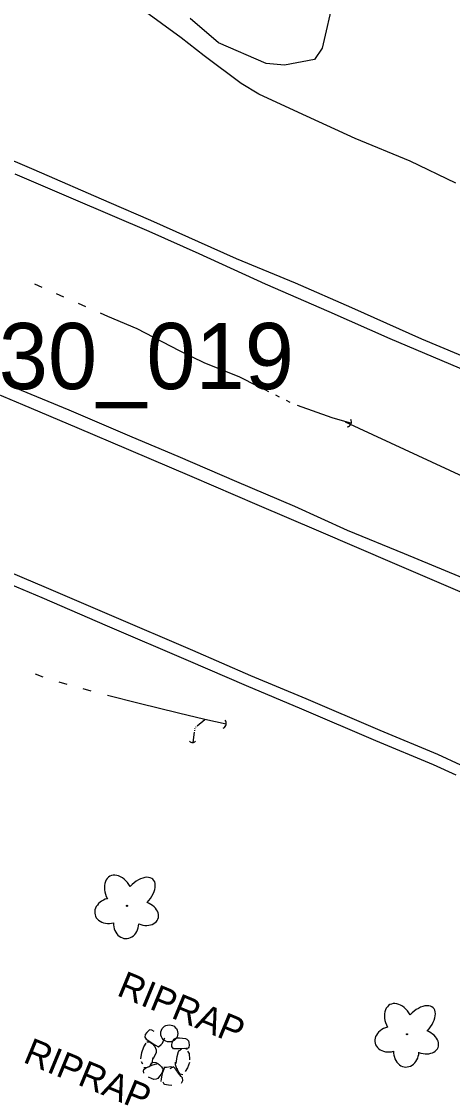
# Model space of a CAD drawing. Extents: x 589250 to 1188077, y 162953 to 363065.
# Drawn here: x 594330.2 to 594428, y 185188.1 to 185430 of the extents above; entities that cross this region are included whole.
import ezdxf

# ---------------------------------------------------------------- set-up
doc = ezdxf.new("R2010")
doc.units = 0
for name, color, linetype in [('E_AREA', 7, 'Continuous'), ('E_DRN', 7, 'Continuous'), ('E_DRN_Pipe', 7, 'Continuous'), ('E_DRN_RipRap', 7, 'Continuous'), ('E_DRN_RipRap_Text', 7, 'Continuous'), ('E_LAND_Vegetation', 7, 'Continuous'), ('E_MAP_PhotoCenter', 7, 'Continuous'), ('E_RDWY', 7, 'Continuous'), ('E_RDWY_C_and_G', 7, 'Continuous'), ('E_RDWY_Gravel', 7, 'Continuous'), ('E_WTR_FlowLine', 7, 'Continuous')]:
    doc.layers.add(name, color=color, linetype=linetype)

msp = doc.modelspace()

# ---------------------------------------------------------------- linework, layer by layer
at = {"layer": 'E_AREA'}
for p, q in [((594401.39, 185436.84), (594398.39, 185423.95)), ((594374.93, 185425.15), (594368.49, 185430.71)), ((594385.69, 185420.47), (594374.93, 185425.15)), ((594398.39, 185423.95), (594396.65, 185421.43)), ((594389.86, 185420.1), (594385.69, 185420.47)), ((594396.65, 185421.43), (594389.86, 185420.1))]:
    msp.add_line(p, q, dxfattribs=at)
msp.add_circle((594363.74, 185200.63), 1.94, dxfattribs=at)
at = {"layer": 'E_DRN'}
for centre, radius, start, end in [((594403.88, 185339.26), 1.17, 281.07, 27.3302), ((594375.51, 185270.9), 1.16, 294.6648, 40.925), ((594369.03, 185267.39), 0.835, 215.9747, 322.2349)]:
    msp.add_arc(centre, radius, start, end, dxfattribs=at)
at = {"layer": 'E_DRN_Pipe'}
msp.add_line((594403.59, 185339.24), (594483.75, 185302.19), dxfattribs=at)
at = {"layer": 'E_DRN_RipRap'}
for p, q in [((594358.28, 185200.35), (594358.18, 185199.8)), ((594358.18, 185199.8), (594358.51, 185199.3)), ((594358.64, 185200.84), (594358.28, 185200.35)), ((594359.2, 185201.38), (594358.64, 185200.84)), ((594359.33, 185201.43), (594359.2, 185201.38)), ((594359.79, 185201.37), (594359.33, 185201.43)), ((594360.35, 185201.08), (594359.79, 185201.37)), ((594362.5, 185199.14), (594362.73, 185199.61)), ((594364.89, 185199.42), (594365.4, 185199.62)), ((594365.4, 185199.62), (594366.07, 185199.62)), ((594366.07, 185199.62), (594366.71, 185199.56)), ((594357.55, 185196.33), (594357.97, 185197.6)), ((594357.97, 185197.6), (594358.51, 185198.4)), ((594358.51, 185199.3), (594358.84, 185199.13)), ((594358.68, 185198.71), (594359.26, 185198.73)), ((594358.84, 185199.13), (594359.67, 185198.6)), ((594359.26, 185198.73), (594359.97, 185198.25)), ((594359.67, 185198.6), (594360.45, 185198.03)), ((594359.97, 185198.25), (594360.39, 185197.75)), ((594360.38, 185197.82), (594360.77, 185196.94)), ((594360.45, 185198.03), (594361.29, 185197.6)), ((594361.29, 185197.6), (594361.89, 185198.1)), ((594361.89, 185198.1), (594362.2, 185198.42)), ((594362.2, 185198.42), (594362.5, 185199.14)), ((594364.33, 185198.06), (594364.39, 185198.49)), ((594364.35, 185197.67), (594364.33, 185198.06)), ((594364.68, 185197.17), (594364.35, 185197.67)), ((594364.39, 185198.49), (594364.59, 185198.97)), ((594364.59, 185198.97), (594364.8, 185199.3)), ((594365.07, 185197.14), (594364.68, 185197.17)), ((594364.8, 185199.3), (594364.89, 185199.42)), ((594365.87, 185196.69), (594366.49, 185197.15)), ((594367.51, 185197.19), (594365.91, 185197.12)), ((594367.27, 185197.18), (594366.49, 185197.15)), ((594366.71, 185199.56), (594367.41, 185199.49)), ((594367.84, 185197), (594367.27, 185197.18)), ((594367.41, 185199.49), (594367.74, 185199.32)), ((594367.99, 185197.31), (594367.51, 185197.19)), ((594367.74, 185199.32), (594368.07, 185198.98)), ((594368.18, 185197.53), (594367.99, 185197.31)), ((594368.07, 185198.98), (594368.19, 185198.54)), ((594368.28, 185197.95), (594368.18, 185197.53)), ((594368.19, 185198.54), (594368.28, 185197.95)), ((594357.26, 185194.88), (594357.55, 185196.33)), ((594360.04, 185195.16), (594359.81, 185193.99)), ((594360.74, 185196.31), (594360.07, 185194.88)), ((594360.77, 185196.94), (594360.74, 185196.31)), ((594365.91, 185197.12), (594365.07, 185197.14)), ((594365.27, 185193.81), (594365.53, 185195.37)), ((594365.53, 185195.37), (594365.82, 185196.53)), ((594365.84, 185196.36), (594365.87, 185196.69)), ((594368.22, 185196.12), (594367.96, 185196.64)), ((594368.22, 185196.12), (594368.33, 185194.65)), ((594357.39, 185194.27), (594357.67, 185193.77)), ((594357.88, 185192.16), (594357.96, 185192.48)), ((594357.95, 185192.89), (594358.56, 185192.87)), ((594357.96, 185192.48), (594358.34, 185192.78)), ((594358.34, 185192.78), (594359.76, 185193.4)), ((594358.56, 185192.87), (594359.25, 185193.16)), ((594359.62, 185193.9), (594359.25, 185193.16)), ((594359.81, 185193.99), (594359.67, 185193.6)), ((594359.76, 185193.4), (594360.54, 185193.66)), ((594360, 185194.1), (594360.69, 185194.05)), ((594360.54, 185193.66), (594360.91, 185193.75)), ((594360.69, 185194.05), (594361.11, 185193.83)), ((594361.11, 185193.83), (594361.54, 185193.5)), ((594361.54, 185193.5), (594361.95, 185193.04)), ((594361.95, 185193.04), (594362.19, 185192.66)), ((594362.69, 185192.88), (594362.18, 185191.79)), ((594362.19, 185192.66), (594362.28, 185192.5)), ((594362.28, 185192.5), (594362.24, 185191.97)), ((594363.13, 185192.93), (594362.47, 185192.9)), ((594364.11, 185193.02), (594363.13, 185192.93)), ((594364.67, 185193.05), (594363.83, 185192.62)), ((594364.65, 185192.91), (594364.11, 185193.02)), ((594365.33, 185192.38), (594364.67, 185193.05)), ((594365.12, 185193.5), (594365.16, 185194.13)), ((594365.49, 185192.61), (594365.12, 185193.5)), ((594365.86, 185191.59), (594365.33, 185192.38)), ((594365.72, 185192.04), (594365.52, 185192.68)), ((594367.9, 185192.8), (594367.35, 185192)), ((594368.34, 185194.06), (594367.9, 185192.8)), ((594357.97, 185191.65), (594357.88, 185192.16)), ((594359.71, 185190.39), (594359.04, 185190.69)), ((594360.23, 185190.21), (594359.71, 185190.39)), ((594360.76, 185190.26), (594360.23, 185190.21)), ((594361.11, 185190.42), (594360.76, 185190.26)), ((594361.53, 185190.94), (594361.11, 185190.42)), ((594361.91, 185191.42), (594361.53, 185190.94)), ((594361.93, 185190.33), (594361.81, 185189.75)), ((594362.24, 185191.97), (594361.91, 185191.42)), ((594362.08, 185191.14), (594361.93, 185190.33)), ((594362.18, 185191.79), (594362.08, 185191.14)), ((594366.23, 185191.36), (594365.72, 185192.04)), ((594366.47, 185190.83), (594365.86, 185191.59)), ((594366.83, 185191.26), (594366.23, 185191.36)), ((594366.73, 185190.56), (594366.47, 185190.83)), ((594366.48, 185189.35), (594366.83, 185189.95)), ((594366.83, 185189.95), (594366.73, 185190.56)), ((594362.29, 185189.65), (594362.5, 185189.23)), ((594362.5, 185189.23), (594362.63, 185189.15)), ((594362.63, 185189.15), (594363.56, 185188.94)), ((594363.56, 185188.94), (594364.31, 185188.87))]:
    msp.add_line(p, q, dxfattribs=at)
at = {"layer": 'E_LAND_Vegetation'}
for centre in [(594354.14, 185229.55), (594417.64, 185200.44)]:
    msp.add_circle(centre, 0.128, dxfattribs=at)
for centre, major_axis, ratio in [((594352.27, 185232.54), (1.99, -3.72), 0.691916), ((594356.78, 185232.11), (-3.26, -3.46), 0.560249), ((594350.4, 185228.43), (3.5, 0.9), 0.782863), ((594357.79, 185227.87), (-3.38, 1.31), 0.716896), ((594353.97, 185225.57), (0.14, 3.45), 0.832022), ((594415.77, 185203.43), (1.99, -3.72), 0.691916), ((594420.28, 185203), (-3.26, -3.46), 0.560249), ((594413.9, 185199.31), (3.5, 0.9), 0.782863), ((594421.29, 185198.76), (-3.38, 1.31), 0.716896), ((594417.47, 185196.46), (0.14, 3.45), 0.832022)]:
    msp.add_ellipse(centre, major_axis=major_axis, ratio=ratio, start_param=1.570796, end_param=4.712389, dxfattribs=at)
at = {"layer": 'E_RDWY'}
for p, q in [((594366.46, 185426.28), (594353.87, 185435.51)), ((594371.62, 185422.25), (594366.46, 185426.28)), ((594380.06, 185415.94), (594371.62, 185422.25)), ((594384.06, 185413.53), (594380.06, 185415.94)), ((594393, 185409.39), (594384.06, 185413.53)), ((594405.85, 185403.51), (594393, 185409.39)), ((594333.07, 185396.36), (594315.56, 185403.93)), ((594418.32, 185398.34), (594405.85, 185403.51)), ((594428.73, 185393.33), (594418.32, 185398.34)), ((594350.1, 185388.96), (594333.07, 185396.36)), ((594359.57, 185384.92), (594350.1, 185388.96)), ((594378.96, 185376.24), (594359.57, 185384.92)), ((594392.38, 185370.72), (594378.96, 185376.24)), ((594405.14, 185365.11), (594392.38, 185370.72)), ((594420.98, 185358), (594405.14, 185365.11)), ((594436.63, 185351.46), (594420.98, 185358)), ((594330.54, 185343.14), (594315.54, 185349.36)), ((594342.82, 185337.93), (594330.54, 185343.14)), ((594354.56, 185332.89), (594342.82, 185337.93)), ((594368.93, 185326.78), (594354.56, 185332.89)), ((594383.63, 185320.44), (594368.93, 185326.78)), ((594397.67, 185314.47), (594383.63, 185320.44)), ((594414.88, 185307.06), (594397.67, 185314.47)), ((594432.33, 185299.59), (594414.88, 185307.06))]:
    msp.add_line(p, q, dxfattribs=at)
at = {"layer": 'E_RDWY_C_and_G'}
for p, q in [((594318.14, 185309.23), (594335.82, 185301.71)), ((594317.16, 185306.93), (594334.84, 185299.41)), ((594335.82, 185301.71), (594350.67, 185295.33)), ((594334.84, 185299.41), (594349.68, 185293.03)), ((594350.67, 185295.33), (594369, 185287.48)), ((594349.68, 185293.03), (594368.01, 185285.18)), ((594369, 185287.48), (594382.19, 185281.79)), ((594368.01, 185285.18), (594381.21, 185279.49)), ((594381.21, 185279.49), (594393.73, 185274.23)), ((594382.19, 185281.79), (594394.71, 185276.53)), ((594394.71, 185276.53), (594411.47, 185269.34)), ((594393.73, 185274.23), (594410.5, 185267.04)), ((594411.47, 185269.34), (594424.56, 185263.9)), ((594410.5, 185267.04), (594423.57, 185261.61)), ((594424.56, 185263.9), (594429.76, 185261.54)), ((594423.57, 185261.61), (594428.73, 185259.27))]:
    msp.add_line(p, q, dxfattribs=at)
at = {"layer": 'E_RDWY_Gravel'}
for p, q in [((594342.03, 185389.74), (594328.82, 185395.43)), ((594359.17, 185382.44), (594342.03, 185389.74)), ((594370.49, 185377.35), (594359.17, 185382.44)), ((594385.58, 185370.45), (594370.49, 185377.35)), ((594400, 185364.2), (594385.58, 185370.45)), ((594413.84, 185358.07), (594400, 185364.2)), ((594436.77, 185348.38), (594413.84, 185358.07)), ((594341.06, 185341.9), (594328.98, 185346.87)), ((594355.3, 185335.77), (594341.06, 185341.9)), ((594365.73, 185331.41), (594355.3, 185335.77)), ((594379.09, 185325.68), (594365.73, 185331.41)), ((594392.23, 185320.07), (594379.09, 185325.68)), ((594404.17, 185314.66), (594392.23, 185320.07)), ((594417.06, 185309.31), (594404.17, 185314.66)), ((594432.55, 185302.93), (594417.06, 185309.31))]:
    msp.add_line(p, q, dxfattribs=at)
at = {"layer": 'E_WTR_FlowLine'}
for p, q in [((594333.16, 185370.56), (594334.81, 185369.81)), ((594338.12, 185368.33), (594339.78, 185367.6)), ((594343.09, 185366.14), (594344.75, 185365.4)), ((594348.07, 185363.94), (594349.71, 185363.21)), ((594349.71, 185363.21), (594356.37, 185360.38)), ((594356.37, 185360.38), (594365.99, 185355.45)), ((594365.99, 185355.45), (594371.76, 185352.61)), ((594371.76, 185352.61), (594379.54, 185349.5)), ((594379.54, 185349.5), (594383.79, 185347.38)), ((594385.41, 185346.57), (594386.22, 185346.17)), ((594387.83, 185345.36), (594388.64, 185344.96)), ((594390.26, 185344.15), (594391.07, 185343.75)), ((594392.74, 185343.04), (594400.63, 185340.24)), ((594400.63, 185340.24), (594405.02, 185338.98)), ((594335.18, 185281.41), (594333.41, 185282.07)), ((594340.59, 185279.72), (594338.77, 185280.23)), ((594346.06, 185278.22), (594344.24, 185278.72)), ((594356.94, 185275.43), (594349.72, 185277.25)), ((594365.86, 185273.22), (594356.94, 185275.43)), ((594371.82, 185271.81), (594365.86, 185273.22)), ((594369.57, 185269.68), (594369.59, 185269.83)), ((594369.73, 185270.08), (594369.85, 185270.18)), ((594370.09, 185270.38), (594371.82, 185271.81)), ((594376.66, 185270.71), (594371.82, 185271.81)), ((594369.13, 185266.56), (594369.46, 185268.91)), ((594369.5, 185269.22), (594369.53, 185269.37))]:
    msp.add_line(p, q, dxfattribs=at)

# ---------------------------------------------------------------- texts
at = {"layer": 'E_DRN_RipRap_Text'}
for p in [(594351.59, 185209.35), (594330.35, 185194.21)]:
    msp.add_text('RIPRAP', height=6, rotation=337.5521, dxfattribs=at).set_placement(p)
at = {"layer": 'E_MAP_PhotoCenter'}
msp.add_text('30_019', height=15, dxfattribs=at).set_placement((594325.08, 185346.67))

doc.saveas('drawing.dxf')
